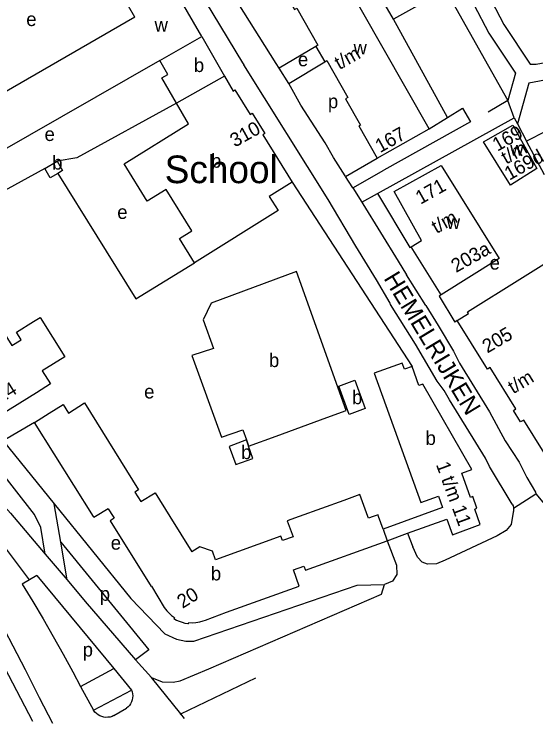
# Model space of a CAD drawing. Extents: x 159902 to 161769, y 383692 to 384875.
# Drawn here: x 160850.4 to 161001.3, y 383941.2 to 384145.4 of the extents above; entities that cross this region are included whole.
import ezdxf

# ---------------------------------------------------------------- set-up
doc = ezdxf.new("R2010")
doc.units = 0
for name, color, linetype in [('BLT_Basislijn', 7, 'Continuous'), ('BLT_Bebouwing', 7, 'Continuous'), ('BLT_Bebouwing_beschrifting', 7, 'Continuous'), ('BLT_Centroide', 7, 'Continuous'), ('BLT_Huisnummer', 7, 'Continuous'), ('BLT_Huisnummer_reeks', 7, 'Continuous'), ('BLT_Onderverdeling_panden', 7, 'Continuous'), ('BLT_Straatnaam', 7, 'Continuous'), ('BLT_Vlakafsluiter', 7, 'Continuous')]:
    doc.layers.add(name, color=color, linetype=linetype)

msp = doc.modelspace()

# ---------------------------------------------------------------- linework, layer by layer
at = {"layer": 'BLT_Basislijn'}
for p, q in [((160975.25, 384152.42), (160960.17, 384144.01)), ((160975.25, 384152.42), (160993.18, 384120.43)), ((160937.71, 384136.09), (160927.09, 384129.75)), ((160941.22, 384091.77), (160916.83, 384130.72)), ((160929.85, 384125.3), (160940.24, 384131.64)), ((160929.85, 384125.3), (160927.09, 384129.75)), ((160993.18, 384120.43), (160987.51, 384117.07)), ((160995.06, 384115.39), (160993.18, 384120.43)), ((160975.78, 384115.55), (160980.14, 384118.16)), ((160980.14, 384118.16), (160982.42, 384114.28)), ((160955.53, 384093.51), (160995.06, 384115.39)), ((160982.42, 384114.28), (160957.37, 384100.25)), ((160970.47, 384112.22), (160975.78, 384115.55)), ((160995.06, 384115.39), (160995.97, 384113.67)), ((160995.97, 384113.67), (160998.62, 384108.67)), ((161003.8, 384098.9), (160998.62, 384108.67)), ((160946.29, 384098.42), (160955.41, 384103.69)), ((160859.25, 384100.72), (160830.01, 384084.74)), ((160948.4, 384095.11), (160957.37, 384100.25)), ((160946.29, 384098.42), (160946.19, 384098.59)), ((160948.4, 384095.11), (160946.29, 384098.42)), ((160930.83, 384096.77), (160965.51, 384043.45)), ((160948.4, 384095.11), (160950.97, 384090.99)), ((160950.97, 384090.99), (160955.53, 384093.51)), ((160950.97, 384090.99), (160951.24, 384090.55)), ((160951.24, 384090.55), (160961.48, 384073.92)), ((160961.48, 384073.92), (160963.91, 384069.99)), ((160969.53, 384061.05), (160963.91, 384069.99)), ((160978.58, 384056.75), (160977.84, 384056.27)), ((160856.3, 384027.25), (160847.23, 384021.92)), ((160847.23, 384021.92), (160862.02, 384003.65)), ((160854.8, 383981.68), (160829.47, 384015.38)), ((160863.89, 383992.58), (160862.02, 384003.65)), ((160964.23, 383995.16), (160965.76, 383991.26)), ((160865.73, 383981.66), (160863.89, 383992.58)), ((160859.4, 383989.14), (160865.73, 383981.66)), ((160854.8, 383981.68), (160852.72, 383980.47)), ((160856.95, 383982.92), (160854.8, 383981.68)), ((160856.95, 383982.92), (160879.2, 383956)), ((160869.58, 383950.85), (160879.2, 383956)), ((160879.2, 383956), (160884.35, 383949.81)), ((160898.64, 383942.9), (160920.27, 383953.3)), ((160869.58, 383950.85), (160873.37, 383943.99)), ((160873.37, 383943.99), (160884.35, 383949.81)), ((160879.28, 383942.4), (160882.89, 383944.56)), ((160898.4, 383942.79), (160898.64, 383942.9))]:
    msp.add_line(p, q, dxfattribs=at)
for points in [[(160888.49, 384177.59), (160916.46, 384131.31), (160916.83, 384130.72)], [(160972.22, 384178.34), (160979.07, 384156.61), (160987.71, 384139.92), (160995.39, 384128.3), (160993.18, 384120.43)], [(160977.85, 384174.03), (160983.64, 384158.65), (160992.03, 384142.46), (160999.68, 384130.9), (161001.41, 384130.9), (161028.76, 384136.06), (161031.31, 384137.52), (161039.07, 384141.28)], [(160960.17, 384144.01), (160953.57, 384155.39), (160953.57, 384156.05), (160968.43, 384164.49)], [(160927.09, 384129.75), (160926.23, 384131.14), (160915.25, 384148.55)], [(160975.78, 384115.55), (160960.17, 384144.01)], [(161032.06, 384125.74), (161029.5, 384131.11), (160999.28, 384125.41), (160995.97, 384113.67)], [(160946.19, 384098.59), (160942.81, 384103.88), (160940.35, 384108.18), (160933.35, 384119.12), (160930.37, 384124.47), (160929.85, 384125.3)], [(161032.06, 384125.74), (161031.45, 384125.44), (161004.39, 384111.62), (161004.27, 384111.55), (160998.62, 384108.67)], [(160897.34, 384119.7), (160868.51, 384103.85), (160862.8, 384102.82)], [(160863.01, 384099.33), (160885.62, 384062.98), (160902.53, 384073.49)], [(160955.53, 384093.51), (160964.9, 384077.86), (160965.28, 384078.09)], [(160994.51, 384003.63), (160987.96, 384014.54), (160986.77, 384016.91), (160976.31, 384033.81), (160974.84, 384036.45), (160972.8, 384039.23), (160966.55, 384049.9), (160959.26, 384061.38), (160959.2, 384061.79), (160955.24, 384068.55), (160949.21, 384078.26), (160941.22, 384091.77)], [(160973.96, 384064.17), (160973.33, 384063.79), (160977.84, 384056.27)], [(160969.53, 384061.05), (160973.03, 384055.26), (160977.49, 384047.86), (160979.27, 384044.42), (160987.92, 384030.3), (160992.47, 384021.92), (160996.48, 384015.74), (160998.71, 384011.35), (161001.24, 384007.08), (161001.33, 384006.62)], [(160859.4, 383989.14), (160858.09, 383996.88), (160856.29, 384000.6), (160834.44, 384028.55)], [(161001.33, 384006.62), (161003.81, 384003.56), (161005.85, 384001.94), (161009.93, 384000.5), (161014.55, 384000.5), (161017.49, 384001.49), (161044.65, 384014.07), (161077.68, 384028.7)], [(160833.56, 384018.76), (160835.44, 384016.53), (160849.38, 384000.99), (160859.4, 383989.14)], [(160862.02, 384003.65), (160884.18, 383976.28), (160894, 383966.04), (160897.33, 383964.52), (160900.04, 383963.99), (160902.39, 383963.94)], [(160994.51, 384003.63), (160994.72, 384003.15), (160994.85, 384002.65), (160994.87, 384002.44)], [(160994.87, 384002.44), (160994.9, 384002.14), (160994.87, 384001.62), (160994.81, 384001.3)], [(160829.35, 383999.96), (160830.12, 383998.74), (160843.91, 383974.06), (160853.63, 383955.72)], [(160994.81, 384001.3), (160994.2, 383997.72), (160992.72, 383995.98), (160990.14, 383994.43), (160975.09, 383987.35), (160972.55, 383986.32), (160969.94, 383986.24), (160968.41, 383986.83), (160967.07, 383988.23), (160965.76, 383991.26)], [(160863.89, 383992.58), (160889.33, 383961.48), (160885.49, 383958.51)], [(160958.34, 383993.03), (160961, 383985.92), (160961.11, 383983.25), (160959.84, 383981.3), (160957.5, 383980.39)], [(160855.76, 383940.73), (160839.47, 383971.76), (160828.01, 383990.17)], [(160865.73, 383981.66), (160870.98, 383975.45), (160885.49, 383958.51)], [(160852.72, 383980.47), (160855.79, 383975.46), (160858.79, 383970.41), (160861.73, 383965.32), (160864.59, 383960.2), (160867.39, 383955.03), (160869.58, 383950.85)], [(160890.1, 383953.43), (160893.22, 383952.22), (160896.38, 383952.06), (160898.45, 383952.46), (160906.74, 383955.95), (160956.68, 383977.51), (160957.5, 383980.39)], [(160902.39, 383963.94), (160949.6, 383980.19), (160957.5, 383980.39)], [(160885.49, 383958.51), (160890.1, 383953.43)], [(160853.63, 383955.72), (160857.6, 383947.62), (160861.54, 383940.26)], [(160884.35, 383949.81), (160884.54, 383949.26), (160884.66, 383948.68), (160884.7, 383948.09), (160884.67, 383947.51), (160884.55, 383946.93), (160884.35, 383946.37), (160884.08, 383945.85), (160883.74, 383945.37), (160883.35, 383944.94), (160882.89, 383944.56)], [(160879.28, 383942.4), (160878.73, 383942.16), (160878.15, 383941.99), (160877.55, 383941.91), (160876.95, 383941.9), (160876.35, 383941.97), (160875.77, 383942.12), (160875.21, 383942.35), (160874.68, 383942.65), (160874.21, 383943.01), (160873.78, 383943.44), (160873.37, 383943.99)]]:
    msp.add_lwpolyline(points, dxfattribs=at)
at = {"layer": 'BLT_Bebouwing'}
for p, q in [((160904.67, 384138.94), (160876.99, 384187.02)), ((160885.34, 384144.51), (160871.86, 384167.9)), ((160885.34, 384144.51), (160835.96, 384116.04)), ((160892.54, 384131.96), (160825.08, 384093.34)), ((160885.3, 384007.1), (160887.01, 384004.36)), ((160931.1, 383994.17), (160928.05, 383993.07)), ((160931.18, 383984.56), (160934.23, 383985.67)), ((160896.76, 383970.76), (160896.58, 383970.5)), ((160900.87, 383969.03), (160900.9, 383969.32))]:
    msp.add_line(p, q, dxfattribs=at)
for points in [[(160970.47, 384112.22), (160944.21, 384158.37), (160954.48, 384164.25), (160955.12, 384163.14), (160959.17, 384165.46), (160954.67, 384173.34)], [(160926.69, 384155.26), (160931.51, 384146.79), (160932.16, 384147.16), (160938.28, 384136.41), (160937.71, 384136.09)], [(160904.67, 384138.94), (160911.27, 384127.46)], [(160937.71, 384136.09), (160940.24, 384131.64)], [(160897.34, 384119.7), (160893.14, 384127.02), (160894.88, 384127.91), (160892.54, 384131.96)], [(160940.24, 384131.64), (160940.81, 384131.97), (160946.91, 384121.27), (160946.25, 384120.89), (160950.56, 384113.32), (160950.08, 384113.05), (160955.41, 384103.69)], [(160911.27, 384127.46), (160913.75, 384123.16), (160914.28, 384123.49), (160918.67, 384116.42)], [(160902.53, 384073.49), (160898.22, 384080.51), (160901.83, 384082.74), (160894.42, 384094.7), (160888.89, 384091.28), (160882.19, 384102.1), (160900.86, 384113.66), (160897.34, 384119.7)], [(160918.67, 384116.42), (160919.23, 384116.77), (160922.93, 384110.83), (160922.35, 384110.5), (160930.83, 384096.77)], [(160955.41, 384103.69), (160970.47, 384112.22)], [(160986.18, 384108.51), (160994.65, 384113.24)], [(160994.65, 384113.24), (161001.62, 384100.72)], [(161001.62, 384100.72), (160994.03, 384095.92), (160986.18, 384108.51)], [(160859.25, 384100.72), (160862.8, 384102.82)], [(160862.8, 384102.82), (160864.36, 384100.13), (160863.01, 384099.33)], [(160965.28, 384078.09), (160968.27, 384079.93), (160960.34, 384094.1), (160973.89, 384101.66)], [(160973.89, 384101.66), (160990.76, 384074.67), (160973.96, 384064.17)], [(160863.01, 384099.33), (160860.81, 384098.04), (160859.25, 384100.72)], [(160930.83, 384096.77), (160924.14, 384092.63), (160926.82, 384088.57), (160902.53, 384073.49)], [(160973.96, 384064.17), (160965.28, 384078.09)], [(160978.58, 384056.75), (160981.86, 384058.76), (160981.58, 384059.22), (161011.85, 384078.13)], [(160821.66, 384069.04), (160825.91, 384071.67), (160828.72, 384073.41), (160830.16, 384071.12), (160834.56, 384073.86), (160849.72, 384049.5), (160852.43, 384051.19), (160851.06, 384053.38), (160856.02, 384056.48)], [(160932.08, 384070.9), (160907.38, 384061.78), (160905.04, 384056.97), (160908.03, 384048.66)], [(160940.85, 384028.65), (160946.42, 384030.68), (160932.08, 384070.9)], [(160856.02, 384056.48), (160857.91, 384057.67), (160865.02, 384046.23)], [(160986.87, 384043.47), (160978.58, 384056.75)], [(160908.03, 384048.66), (160901.82, 384046.62), (160910.42, 384023), (160916.51, 384025.12)], [(160865.02, 384046.23), (160858.53, 384042.19), (160860.9, 384038.39), (160856.82, 384035.82), (160846.42, 384029.31)], [(160965.51, 384043.45), (160963.3, 384042.65), (160962.65, 384044.43), (160954.56, 384041.5), (160968.07, 384004.06), (160973.17, 384005.9), (160974.35, 384002.64), (160957.17, 383996.41)], [(160964.23, 383995.16), (160975.61, 383999.26), (160977.17, 383994.77), (160985.18, 383997.69), (160983.71, 384002.19), (160984.27, 384002.4), (160983.05, 384005.78), (160982.43, 384005.56), (160979.88, 384012.56), (160982.8, 384013.62), (160968.6, 384038.36), (160967.49, 384037.9), (160965.51, 384043.45)], [(160995.57, 384031.2), (160988.07, 384043.19), (160987.32, 384042.69), (160986.87, 384043.47)], [(160856.3, 384027.25), (160860.54, 384029.9), (160864.59, 384032.43), (160866.1, 384029.95), (160870.79, 384032.88), (160886.36, 384007.76), (160885.3, 384007.1)], [(161003.75, 384018.49), (160997.81, 384027.95), (160996.9, 384027.38), (160994.83, 384030.69), (160995.57, 384031.2)], [(160926.2, 384023.31), (160940.85, 384028.65)], [(160877.59, 384002.28), (160873.93, 384000), (160873.48, 383999.72), (160873.31, 384000), (160856.3, 384027.25)], [(160916.51, 384025.12), (160917.57, 384022.18)], [(160917.57, 384022.18), (160912.63, 384020.32)], [(160917.57, 384022.18), (160918.07, 384020.78)], [(160918.07, 384020.78), (160917.57, 384022.18), (160917.57, 384022.18)], [(160918.21, 384020.4), (160926.2, 384023.31)], [(160912.63, 384020.32), (160914.5, 384015.11), (160919.49, 384016.85), (160918.21, 384020.4)], [(160918.07, 384020.78), (160918.21, 384020.4)], [(160918.21, 384020.4), (160918.07, 384020.78)], [(160887.01, 384004.36), (160891.17, 384006.92), (160895.48, 384000), (160901.82, 383989.82)], [(160957.17, 383996.41), (160955.85, 384000), (160955.67, 384000.51), (160954.28, 384000), (160952.93, 383999.5), (160952.75, 384000), (160950.45, 384006.38), (160945.75, 384004.68), (160932.82, 384000), (160929.43, 383998.78), (160931.1, 383994.17)], [(160877.59, 384002.28), (160879.02, 384000), (160879.31, 383999.53)], [(160879.31, 383999.53), (160878.15, 383998.8), (160890.02, 383979.8), (160890.12, 383979.87)], [(160928.05, 383993.07), (160927.59, 383994.29), (160908.64, 383987.49)], [(160958.34, 383993.03), (160964.23, 383995.16)], [(160934.23, 383985.67), (160934.66, 383984.48), (160958.34, 383993.03)], [(160908.64, 383987.49), (160907.74, 383989.96), (160904.07, 383991.21), (160901.82, 383989.82)], [(160905.73, 383970.07), (160911.86, 383972.3), (160932.84, 383979.88), (160931.18, 383984.56)], [(160890.12, 383979.87), (160893.83, 383973.71), (160894.6, 383972.7), (160895.23, 383972.01), (160895.95, 383971.36), (160896.76, 383970.76)], [(160896.58, 383970.5), (160897.34, 383970.07), (160898.14, 383969.7), (160898.96, 383969.41), (160899.81, 383969.19), (160900.67, 383969.05), (160900.87, 383969.03)], [(160900.9, 383969.32), (160901.91, 383969.3), (160902.97, 383969.37), (160904.1, 383969.58), (160905.05, 383969.82), (160905.73, 383970.07)]]:
    msp.add_lwpolyline(points, dxfattribs=at)
msp.add_lwpolyline([(160944.31, 384037.77), (160948.99, 384039.48), (160951.97, 384031.3), (160947.28, 384029.59)], close=True, dxfattribs=at)
at = {"layer": 'BLT_Onderverdeling_panden'}
for p, q in [((160892.54, 384131.96), (160904.67, 384138.94)), ((160957.17, 383996.41), (160958.34, 383993.03))]:
    msp.add_line(p, q, dxfattribs=at)
msp.add_lwpolyline([(160911.27, 384127.46), (160897.34, 384119.7)], dxfattribs=at)
at = {"layer": 'BLT_Vlakafsluiter'}
for p, q in [((160994.87, 384002.44), (161001.33, 384006.62)), ((160898.64, 383942.9), (160890.1, 383953.43)), ((160899.69, 383941.61), (160898.64, 383942.9))]:
    msp.add_line(p, q, dxfattribs=at)

# ---------------------------------------------------------------- texts
at = {"layer": 'BLT_Bebouwing_beschrifting'}
msp.add_text('School', height=8, dxfattribs=at).set_placement((160893.95, 384096.5))
at = {"layer": 'BLT_Centroide'}
for s, p in [('e', (160853.91, 384141.97)), ('w', (160891.02, 384140.34)), ('w', (160948.58, 384133.75)), ('b', (160902.39, 384128.66)), ('e', (160932.5, 384130.33)), ('p', (160941.18, 384118.19)), ('e', (160859.2, 384108.7)), ('w', (160993.91, 384104.47)), ('b', (160861.42, 384100.44)), ('b', (160907.36, 384100.97)), ('e', (160880.23, 384086.15)), ('w', (160975.55, 384083.22)), ('e', (160987.95, 384071.49)), ('b', (160924.12, 384043.27)), ('e', (160888.01, 384034.19)), ('b', (160948.14, 384032.53)), ('b', (160969.42, 384020.73)), ('b', (160916.06, 384016.64)), ('e', (160878.35, 383990.43)), ('b', (160907.31, 383981.53)), ('p', (160875.17, 383975.64)), ('p', (160870.23, 383959.5))]:
    msp.add_text(s, height=4, dxfattribs=at).set_placement(p)
at = {"layer": 'BLT_Huisnummer'}
for s, rotation, p in [('310', 29.1784, (160914.25, 384106.78)), ('20', 31.9646, (160899.11, 383973.28))]:
    msp.add_text(s, height=4, rotation=rotation, dxfattribs=at).set_placement(p)
at = {"layer": 'BLT_Huisnummer_reeks'}
for s, rotation, p in [('t/m', 29.178, (160944.49, 384129.23)), ('167', 29.1128, (160956.26, 384105.17)), ('169', 29.4408, (160990.19, 384105.57)), ('t/m', 29.4408, (160992.74, 384101.84)), ('169d', 29.4408, (160993.67, 384097.2)), ('171', 29.4408, (160967.94, 384090.23)), ('t/m', 29.4408, (160972.57, 384081.77)), ('203a', 29.4311, (160978.24, 384070.49)), ('205', 30.5806, (160987.3, 384047.17)), ('t/m', 31.2476, (160994.78, 384035.39)), ('24', 31.7992, (160846.53, 384032.73)), ('1 t/m 11', 290.2408, (160972.38, 384015.06))]:
    msp.add_text(s, height=4, rotation=rotation, dxfattribs=at).set_placement(p)
at = {"layer": 'BLT_Straatnaam'}
msp.add_text('HEMELRIJKEN', height=5, rotation=301.1504, dxfattribs=at).set_placement((160957.16, 384068.96))

doc.saveas('drawing.dxf')
